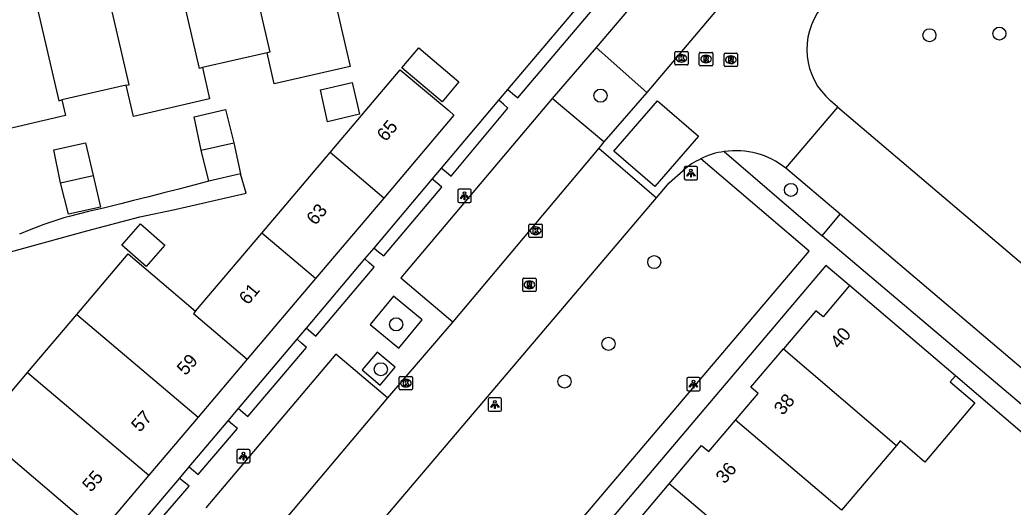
# Model space of a CAD drawing. Extents: x 156414 to 157775, y 382335 to 383765.
# Drawn here: x 157170.9 to 157245.3, y 382959.4 to 382995.8 of the extents above; entities that cross this region are included whole.
import ezdxf

# ---------------------------------------------------------------- set-up
doc = ezdxf.new("R2010")
doc.units = 0
for name, color, linetype in [('IMGEO_Boom', 7, 'Continuous'), ('IMGEO_Haag', 7, 'Continuous'), ('IMGEO_Kolk', 7, 'Continuous'), ('IMGEO_Lichtpunt', 7, 'Continuous'), ('IMGEO_Pand', 7, 'Continuous'), ('IMGEO_Pand_nummerreeks', 7, 'Continuous'), ('IMGEO_Parkeervlak_open', 7, 'Continuous'), ('IMGEO_Rijbaan_lokaal_gesloten', 7, 'Continuous'), ('IMGEO_Rijbaan_lokaal_open', 7, 'Continuous'), ('IMGEO_Rioolput', 7, 'Continuous'), ('IMGEO_Voetpad_open', 7, 'Continuous')]:
    doc.layers.add(name, color=color, linetype=linetype)

msp = doc.modelspace()

# ---------------------------------------------------------------- linework, layer by layer
at = {"layer": 'IMGEO_Boom'}
for centre in [(157239.005, 382994.698), (157244.239, 382994.82), (157214.388, 382990.179), (157228.641, 382983.126), (157218.409, 382977.727), (157199.091, 382973.07), (157214.986, 382971.614), (157197.943, 382969.708), (157211.693, 382968.792)]:
    msp.add_circle(centre, 0.489, dxfattribs=at)
at = {"layer": 'IMGEO_Haag'}
for points in [[(157207.456, 382990.629), (157226.916, 383013.616), (157212.019, 383010.247)], [(157202.497, 382984.763), (157206.782, 382989.832)], [(157197.437, 382978.776), (157201.797, 382983.934)], [(157192.375, 382972.787), (157196.748, 382977.961)], [(157187.287, 382966.768), (157191.67, 382971.953)], [(157183.604, 382962.411), (157186.522, 382965.863)], [(157179.937, 382958.073), (157182.873, 382961.546)]]:
    msp.add_lwpolyline(points, dxfattribs=at)
at = {"layer": 'IMGEO_Kolk'}
for p, q in [((157219.944, 382992.549), (157219.944, 382993.401)), ((157220.019, 382993.475), (157220.871, 382993.475)), ((157220.945, 382993.401), (157220.945, 382992.549)), ((157220.455, 382992.695), (157220.43, 382992.695)), ((157220.432, 382993.255), (157220.457, 382993.255)), ((157220.871, 382992.475), (157220.019, 382992.475)), ((157209.031, 382979.647), (157209.031, 382980.499)), ((157209.106, 382980.573), (157209.958, 382980.573)), ((157209.519, 382980.353), (157209.544, 382980.353)), ((157210.032, 382980.499), (157210.032, 382979.647)), ((157209.958, 382979.573), (157209.106, 382979.573)), ((157209.542, 382979.793), (157209.517, 382979.793)), ((157199.317, 382968.245), (157199.317, 382969.097)), ((157199.392, 382969.171), (157200.244, 382969.171)), ((157199.805, 382968.951), (157199.83, 382968.951)), ((157200.318, 382969.097), (157200.318, 382968.245)), ((157200.244, 382968.171), (157199.392, 382968.171)), ((157199.828, 382968.391), (157199.803, 382968.391))]:
    msp.add_line(p, q, dxfattribs=at)
for points in [[(157219.944, 382992.549), (157219.944, 382993.401)], [(157220.019, 382993.475), (157220.871, 382993.475)], [(157220.945, 382993.401), (157220.945, 382992.549)], [(157220.265, 382993.175), (157220.388, 382993.175), (157220.388, 382993.024), (157220.518, 382993.175), (157220.682, 382993.175), (157220.536, 382993.024), (157220.689, 382992.775), (157220.537, 382992.775), (157220.452, 382992.939), (157220.388, 382992.872), (157220.388, 382992.775), (157220.265, 382992.775), (157220.265, 382993.175)], [(157220.871, 382992.475), (157220.019, 382992.475)], [(157209.031, 382979.647), (157209.031, 382980.499)], [(157209.106, 382980.573), (157209.958, 382980.573)], [(157209.352, 382980.273), (157209.475, 382980.273), (157209.475, 382980.122), (157209.605, 382980.273), (157209.769, 382980.273), (157209.623, 382980.122), (157209.776, 382979.873), (157209.624, 382979.873), (157209.539, 382980.037), (157209.475, 382979.97), (157209.475, 382979.873), (157209.352, 382979.873), (157209.352, 382980.273)], [(157210.032, 382980.499), (157210.032, 382979.647)], [(157209.958, 382979.573), (157209.106, 382979.573)], [(157199.317, 382968.245), (157199.317, 382969.097)], [(157199.392, 382969.171), (157200.244, 382969.171)], [(157199.638, 382968.871), (157199.761, 382968.871), (157199.761, 382968.72), (157199.891, 382968.871), (157200.055, 382968.871), (157199.909, 382968.72), (157200.062, 382968.471), (157199.91, 382968.471), (157199.825, 382968.635), (157199.761, 382968.568), (157199.761, 382968.471), (157199.638, 382968.471), (157199.638, 382968.871)], [(157200.318, 382969.097), (157200.318, 382968.245)], [(157200.244, 382968.171), (157199.392, 382968.171)]]:
    msp.add_lwpolyline(points, dxfattribs=at)
for centre, start, end in [((157220.021, 382993.399), 91.55205, 178.44795), ((157220.021, 382993.399), 91.55205, 178.44795), ((157220.869, 382993.399), 1.55205, 88.44795), ((157220.869, 382993.399), 1.55205, 88.44795), ((157220.021, 382992.551), 181.55205, 268.44795), ((157220.021, 382992.551), 181.55205, 268.44795), ((157220.869, 382992.551), 271.55205, 358.44795), ((157220.869, 382992.551), 271.55205, 358.44795), ((157209.108, 382980.497), 91.55205, 178.44795), ((157209.108, 382980.497), 91.55205, 178.44795), ((157209.956, 382980.497), 1.55205, 88.44795), ((157209.956, 382980.497), 1.55205, 88.44795), ((157209.108, 382979.649), 181.55205, 268.44795), ((157209.108, 382979.649), 181.55205, 268.44795), ((157209.956, 382979.649), 271.55205, 358.44795), ((157209.956, 382979.649), 271.55205, 358.44795), ((157199.394, 382969.095), 91.55205, 178.44795), ((157199.394, 382969.095), 91.55205, 178.44795), ((157200.242, 382969.095), 1.55205, 88.44795), ((157200.242, 382969.095), 1.55205, 88.44795), ((157199.394, 382968.247), 181.55205, 268.44795), ((157199.394, 382968.247), 181.55205, 268.44795), ((157200.242, 382968.247), 271.55205, 358.44795), ((157200.242, 382968.247), 271.55205, 358.44795)]:
    msp.add_arc(centre, 0.0765, start, end, dxfattribs=at)
for centre, major_axis, ratio, start_param, end_param in [((157220.431, 382992.975), (-0.387, 0.002), 0.722429, 4.712389, 7.853982), ((157220.456, 382992.975), (-0.39, 0.002), 0.717154, 1.570796, 4.712389), ((157209.518, 382980.073), (-0.387, 0.002), 0.722429, 4.712389, 7.853982), ((157209.543, 382980.073), (-0.39, 0.002), 0.717154, 1.570796, 4.712389), ((157199.804, 382968.671), (-0.387, 0.002), 0.722429, 4.712389, 7.853982), ((157199.829, 382968.671), (-0.39, 0.002), 0.717154, 1.570796, 4.712389)]:
    msp.add_ellipse(centre, major_axis=major_axis, ratio=ratio, start_param=start_param, end_param=end_param, dxfattribs=at)
at = {"layer": 'IMGEO_Lichtpunt'}
for p, q in [((157220.659, 382984.778), (157220.659, 382983.971)), ((157220.659, 382984.778), (157220.659, 382983.971)), ((157221.561, 382984.873), (157220.753, 382984.873)), ((157221.561, 382984.873), (157220.753, 382984.873)), ((157221.655, 382983.971), (157221.655, 382984.778)), ((157221.655, 382983.971), (157221.655, 382984.778)), ((157220.753, 382983.877), (157221.561, 382983.877)), ((157220.753, 382983.877), (157221.561, 382983.877)), ((157203.712, 382983.095), (157203.712, 382982.288)), ((157203.712, 382983.095), (157203.712, 382982.288)), ((157204.614, 382983.19), (157203.806, 382983.19)), ((157204.614, 382983.19), (157203.806, 382983.19)), ((157204.708, 382982.288), (157204.708, 382983.095)), ((157204.708, 382982.288), (157204.708, 382983.095)), ((157203.806, 382982.194), (157204.614, 382982.194)), ((157203.806, 382982.194), (157204.614, 382982.194)), ((157220.842, 382968.994), (157220.842, 382968.187)), ((157220.842, 382968.994), (157220.842, 382968.187)), ((157221.744, 382969.089), (157220.936, 382969.089)), ((157221.744, 382969.089), (157220.936, 382969.089)), ((157221.838, 382968.187), (157221.838, 382968.994)), ((157221.838, 382968.187), (157221.838, 382968.994)), ((157220.936, 382968.093), (157221.744, 382968.093)), ((157220.936, 382968.093), (157221.744, 382968.093)), ((157205.979, 382967.467), (157205.979, 382966.66)), ((157205.979, 382967.467), (157205.979, 382966.66)), ((157206.881, 382967.562), (157206.073, 382967.562)), ((157206.881, 382967.562), (157206.073, 382967.562)), ((157206.975, 382966.66), (157206.975, 382967.467)), ((157206.975, 382966.66), (157206.975, 382967.467)), ((157206.073, 382966.566), (157206.881, 382966.566)), ((157206.073, 382966.566), (157206.881, 382966.566)), ((157187.158, 382963.616), (157187.158, 382962.809)), ((157187.158, 382963.616), (157187.158, 382962.809)), ((157188.06, 382963.711), (157187.252, 382963.711)), ((157188.06, 382963.711), (157187.252, 382963.711)), ((157188.154, 382962.809), (157188.154, 382963.616)), ((157188.154, 382962.809), (157188.154, 382963.616)), ((157187.252, 382962.715), (157188.06, 382962.715)), ((157187.252, 382962.715), (157188.06, 382962.715))]:
    msp.add_line(p, q, dxfattribs=at)
for points in [[(157221.033, 382984.442), (157221.072, 382984.414), (157220.884, 382984.152), (157220.846, 382984.179), (157221.033, 382984.442)], [(157221.135, 382984.394), (157221.182, 382984.394), (157221.182, 382984.072), (157221.135, 382984.072), (157221.135, 382984.394)], [(157221.245, 382984.414), (157221.283, 382984.441), (157221.47, 382984.179), (157221.431, 382984.151), (157221.245, 382984.414)], [(157204.086, 382982.759), (157204.125, 382982.731), (157203.937, 382982.469), (157203.899, 382982.496), (157204.086, 382982.759)], [(157204.188, 382982.711), (157204.235, 382982.711), (157204.235, 382982.389), (157204.188, 382982.389), (157204.188, 382982.711)], [(157204.298, 382982.731), (157204.336, 382982.758), (157204.523, 382982.496), (157204.484, 382982.468), (157204.298, 382982.731)], [(157221.216, 382968.658), (157221.255, 382968.63), (157221.067, 382968.368), (157221.029, 382968.395), (157221.216, 382968.658)], [(157221.318, 382968.61), (157221.365, 382968.61), (157221.365, 382968.288), (157221.318, 382968.288), (157221.318, 382968.61)], [(157221.428, 382968.63), (157221.466, 382968.657), (157221.653, 382968.395), (157221.614, 382968.367), (157221.428, 382968.63)], [(157206.353, 382967.131), (157206.392, 382967.103), (157206.204, 382966.841), (157206.166, 382966.868), (157206.353, 382967.131)], [(157206.455, 382967.083), (157206.502, 382967.083), (157206.502, 382966.761), (157206.455, 382966.761), (157206.455, 382967.083)], [(157206.565, 382967.103), (157206.603, 382967.13), (157206.79, 382966.868), (157206.751, 382966.84), (157206.565, 382967.103)], [(157187.532, 382963.28), (157187.571, 382963.252), (157187.383, 382962.99), (157187.345, 382963.017), (157187.532, 382963.28)], [(157187.634, 382963.232), (157187.681, 382963.232), (157187.681, 382962.91), (157187.634, 382962.91), (157187.634, 382963.232)], [(157187.744, 382963.252), (157187.782, 382963.279), (157187.969, 382963.017), (157187.93, 382962.989), (157187.744, 382963.252)]]:
    msp.add_lwpolyline(points, dxfattribs=at)
for centre in [(157221.158, 382984.576), (157204.211, 382982.893), (157221.341, 382968.792), (157206.478, 382967.265), (157187.657, 382963.414)]:
    msp.add_circle(centre, 0.0994, dxfattribs=at)
for centre, start, end in [((157220.753, 382984.778), 90, 180), ((157220.753, 382984.778), 90, 180), ((157221.561, 382984.778), 0, 90), ((157221.561, 382984.778), 0, 90), ((157220.753, 382983.971), 180, 270), ((157220.753, 382983.971), 180, 270), ((157221.561, 382983.971), 270, 0), ((157221.561, 382983.971), 270, 360), ((157203.806, 382983.095), 90, 180), ((157203.806, 382983.095), 90, 180), ((157204.614, 382983.095), 0, 90), ((157204.614, 382983.095), 0, 90), ((157203.806, 382982.288), 180, 270), ((157203.806, 382982.288), 180, 270), ((157204.614, 382982.288), 270, 0), ((157204.614, 382982.288), 270, 360), ((157220.936, 382968.994), 90, 180), ((157220.936, 382968.994), 90, 180), ((157221.744, 382968.994), 0, 90), ((157221.744, 382968.994), 0, 90), ((157220.936, 382968.187), 180, 270), ((157220.936, 382968.187), 180, 270), ((157221.744, 382968.187), 270, 0), ((157221.744, 382968.187), 270, 360), ((157206.073, 382967.467), 90, 180), ((157206.073, 382967.467), 90, 180), ((157206.881, 382967.467), 0, 90), ((157206.881, 382967.467), 0, 90), ((157206.073, 382966.66), 180, 270), ((157206.073, 382966.66), 180, 270), ((157206.881, 382966.66), 270, 0), ((157206.881, 382966.66), 270, 360), ((157187.252, 382963.616), 90, 180), ((157187.252, 382963.616), 90, 180), ((157188.06, 382963.616), 0, 90), ((157188.06, 382963.616), 0, 90), ((157187.252, 382962.809), 180, 270), ((157187.252, 382962.809), 180, 270), ((157188.06, 382962.809), 270, 0), ((157188.06, 382962.809), 270, 360)]:
    msp.add_arc(centre, 0.0946, start, end, dxfattribs=at)
at = {"layer": 'IMGEO_Pand'}
for points in [[(157187.491, 383002.684), (157189.629, 382993.428), (157189.432, 382993.39)], [(157184.588, 382992.275), (157184.367, 382992.213), (157182.229, 383001.472)], [(157178.894, 382990.971), (157179.106, 382990.997), (157176.968, 383000.254)], [(157171.706, 382999.042), (157173.844, 382989.782), (157174.061, 382989.855)], [(157194.211, 382998.623), (157195.656, 382992.366), (157189.966, 382991.061), (157189.432, 382993.39)], [(157189.432, 382993.39), (157184.588, 382992.275)], [(157203.794, 382991.213), (157202.535, 382989.723), (157199.526, 382992.266), (157200.785, 382993.756), (157203.794, 382991.213)], [(157184.588, 382992.275), (157185.128, 382989.936), (157179.436, 382988.623), (157178.894, 382990.971)], [(157194.151, 382985.927), (157199.403, 382992.121), (157203.026, 382989.06), (157203.415, 382988.731), (157198.167, 382982.522)], [(157196.337, 382988.795), (157193.965, 382988.224), (157193.436, 382990.623), (157195.799, 382991.151), (157196.337, 382988.795)], [(157178.894, 382990.971), (157174.061, 382989.855)], [(157174.061, 382989.855), (157174.331, 382988.686), (157169.092, 382987.465), (157169.362, 382986.296), (157169.121, 382986.24)], [(157184.498, 382986.094), (157183.978, 382988.596), (157186.325, 382989.149), (157186.934, 382986.657)], [(157173.979, 382983.646), (157173.464, 382986.12), (157175.837, 382986.66), (157176.415, 382984.209)], [(157184.498, 382986.094), (157186.934, 382986.657)], [(157186.934, 382986.657), (157187.433, 382984.329)], [(157185.064, 382983.777), (157184.498, 382986.094)], [(157189.041, 382979.902), (157194.151, 382985.927)], [(157198.167, 382982.522), (157194.151, 382985.927)], [(157176.415, 382984.209), (157176.952, 382981.847), (157174.574, 382981.324), (157173.979, 382983.646)], [(157173.979, 382983.646), (157176.415, 382984.209)], [(157187.433, 382984.329), (157185.064, 382983.777)], [(157198.167, 382982.522), (157193.058, 382976.496)], [(157181.767, 382978.991), (157180.377, 382977.395), (157178.556, 382978.982), (157179.946, 382980.578), (157181.767, 382978.991)], [(157184.082, 382974.054), (157189.041, 382979.902)], [(157193.058, 382976.496), (157189.041, 382979.902)], [(157175.19, 382973.815), (157179.023, 382978.34), (157184.082, 382974.054)], [(157193.058, 382976.496), (157187.95, 382970.47)], [(157233.034, 382975.965), (157231.053, 382973.633), (157230.509, 382974.075), (157228.075, 382971.225)], [(157240.95, 382969.219), (157233.034, 382975.965)], [(157184.082, 382974.054), (157183.93, 382973.878), (157187.95, 382970.47)], [(157171.505, 382969.466), (157175.19, 382973.815)], [(157175.19, 382973.815), (157184.264, 382966.123)], [(157224.496, 382965.908), (157226.189, 382967.9), (157225.64, 382968.374), (157228.075, 382971.225)], [(157228.075, 382971.225), (157236.536, 382964.014)], [(157187.95, 382970.47), (157184.264, 382966.123)], [(157167.82, 382965.117), (157171.505, 382969.466)], [(157171.505, 382969.466), (157180.578, 382961.775)], [(157240.95, 382969.219), (157240.56, 382968.759), (157242.413, 382967.187), (157238.667, 382962.77), (157236.814, 382964.342), (157236.536, 382964.014)], [(157184.264, 382966.123), (157180.578, 382961.775)], [(157219.537, 382961.149), (157221.953, 382963.995), (157222.505, 382963.567), (157224.496, 382965.908)], [(157232.417, 382959.158), (157224.496, 382965.908)], [(157167.82, 382965.117), (157176.892, 382957.427)], [(157236.536, 382964.014), (157232.417, 382959.158)], [(157180.578, 382961.775), (157176.892, 382957.427)], [(157215.675, 382955.501), (157217.648, 382957.826), (157217.12, 382958.302), (157219.537, 382961.149)], [(157229.802, 382952.4), (157219.537, 382961.149)]]:
    msp.add_lwpolyline(points, dxfattribs=at)
at = {"layer": 'IMGEO_Parkeervlak_open'}
for points in [[(157214.057, 382993.775), (157217.842, 382990.417)], [(157214.631, 382986.715), (157210.776, 382989.964)], [(157230.979, 382979.692), (157232.329, 382981.301)]]:
    msp.add_lwpolyline(points, dxfattribs=at)
at = {"layer": 'IMGEO_Rijbaan_lokaal_gesloten'}
for points in [[(157226.639, 383000.814), (157217.842, 382990.417)], [(157217.842, 382990.417), (157214.631, 382986.715)], [(157232.141, 382989.329), (157231.605, 382989.784)], [(157228.251, 382984.753), (157232.141, 382989.329)], [(157214.631, 382986.715), (157214.249, 382986.26)], [(157214.249, 382986.26), (157203.328, 382973.263)], [(157214.249, 382986.26), (157218.582, 382982.546)], [(157218.582, 382982.546), (157219.52, 382983.651), (157220.583, 382984.571)], [(157181.755, 382939.179), (157218.582, 382982.546)], [(157203.328, 382973.263), (157198.454, 382967.567)], [(157198.454, 382967.567), (157188.709, 382956.018)]]:
    msp.add_lwpolyline(points, dxfattribs=at)
for centre, radius, start, end in [((157234.923, 382993.648), 5.093, 142.18735, 229.35236), ((157224.106, 382981.474), 4.54, 95.76726, 119.04527), ((157224.547, 382980.154), 5.905, 51.14704, 98.73296), ((157223.518, 382981.565), 4.202, 112.62379, 134.31414)]:
    msp.add_arc(centre, radius, start, end, dxfattribs=at)
at = {"layer": 'IMGEO_Rijbaan_lokaal_open'}
for points in [[(157218.457, 382983.375), (157215.392, 382986.014), (157218.649, 382989.796), (157221.714, 382987.157), (157218.457, 382983.375)], [(157232.141, 382989.329), (157253.632, 382971.076)], [(157232.329, 382981.301), (157228.251, 382984.753)], [(157249.833, 382966.457), (157232.329, 382981.301)]]:
    msp.add_lwpolyline(points, dxfattribs=at)
at = {"layer": 'IMGEO_Rioolput'}
for p, q in [((157221.783, 382992.492), (157221.783, 382993.344)), ((157221.858, 382993.418), (157222.71, 382993.418)), ((157222.784, 382993.344), (157222.784, 382992.492)), ((157223.641, 382992.441), (157223.641, 382993.293)), ((157223.716, 382993.367), (157224.568, 382993.367)), ((157224.642, 382993.293), (157224.642, 382992.441)), ((157222.294, 382992.638), (157222.269, 382992.638)), ((157222.271, 382993.198), (157222.296, 382993.198)), ((157224.152, 382992.587), (157224.127, 382992.587)), ((157224.129, 382993.147), (157224.154, 382993.147)), ((157222.71, 382992.418), (157221.858, 382992.418)), ((157224.568, 382992.367), (157223.716, 382992.367)), ((157208.561, 382975.604), (157208.561, 382976.456)), ((157208.636, 382976.53), (157209.488, 382976.53)), ((157209.049, 382976.31), (157209.074, 382976.31)), ((157209.562, 382976.456), (157209.562, 382975.604)), ((157209.488, 382975.53), (157208.636, 382975.53)), ((157209.072, 382975.75), (157209.047, 382975.75))]:
    msp.add_line(p, q, dxfattribs=at)
for points in [[(157221.783, 382992.492), (157221.783, 382993.344)], [(157221.858, 382993.418), (157222.71, 382993.418)], [(157222.784, 382993.344), (157222.784, 382992.492)], [(157223.641, 382992.441), (157223.641, 382993.293)], [(157223.716, 382993.367), (157224.568, 382993.367)], [(157224.642, 382993.293), (157224.642, 382992.441)], [(157222.372, 382993.116), (157222.12, 382993.118), (157222.12, 382992.718)], [(157222.12, 382992.718), (157222.244, 382992.718), (157222.244, 382992.88), (157222.255, 382992.88)], [(157222.298, 382993.037), (157222.244, 382993.037), (157222.244, 382992.956)], [(157222.244, 382992.956), (157222.296, 382992.956)], [(157222.302, 382992.851), (157222.373, 382992.718), (157222.513, 382992.718), (157222.448, 382992.844)], [(157224.23, 382993.065), (157223.978, 382993.067), (157223.978, 382992.667)], [(157223.978, 382992.667), (157224.102, 382992.667), (157224.102, 382992.829), (157224.113, 382992.829)], [(157224.156, 382992.986), (157224.102, 382992.986), (157224.102, 382992.905)], [(157224.102, 382992.905), (157224.154, 382992.905)], [(157224.16, 382992.8), (157224.231, 382992.667), (157224.371, 382992.667), (157224.306, 382992.793)], [(157222.71, 382992.418), (157221.858, 382992.418)], [(157224.568, 382992.367), (157223.716, 382992.367)], [(157208.561, 382975.604), (157208.561, 382976.456)], [(157208.636, 382976.53), (157209.488, 382976.53)], [(157209.15, 382976.228), (157208.898, 382976.23), (157208.898, 382975.83)], [(157209.562, 382976.456), (157209.562, 382975.604)], [(157209.488, 382975.53), (157208.636, 382975.53)], [(157208.898, 382975.83), (157209.022, 382975.83), (157209.022, 382975.992), (157209.033, 382975.992)], [(157209.076, 382976.149), (157209.022, 382976.149), (157209.022, 382976.068)], [(157209.022, 382976.068), (157209.074, 382976.068)], [(157209.08, 382975.963), (157209.151, 382975.83), (157209.291, 382975.83), (157209.226, 382975.956)]]:
    msp.add_lwpolyline(points, dxfattribs=at)
for centre, radius, start, end in [((157221.86, 382993.342), 0.0765, 91.55205, 178.44795), ((157221.86, 382993.342), 0.0765, 91.55205, 178.44795), ((157222.708, 382993.342), 0.0765, 1.55205, 88.44795), ((157222.708, 382993.342), 0.0765, 1.55205, 88.44795), ((157223.718, 382993.291), 0.0765, 91.55205, 178.44795), ((157223.718, 382993.291), 0.0765, 91.55205, 178.44795), ((157224.566, 382993.291), 0.0765, 1.55205, 88.44795), ((157224.566, 382993.291), 0.0765, 1.55205, 88.44795), ((157222.254, 382992.827), 0.0533, 26.02933, 88.69889), ((157222.28, 382993.145), 0.19, 274.7715, 282.96867), ((157222.304, 382992.941), 0.0964, 77.00612, 93.18647), ((157222.318, 382992.998), 0.0378, 276.66336, 79.67722), ((157222.371, 382993.006), 0.109, 350.36119, 89.41601), ((157222.369, 382993.006), 0.112, 277.58423, 350.98172), ((157222.353, 382992.791), 0.108, 29.51342, 73.79051), ((157224.112, 382992.776), 0.0533, 26.02933, 88.69889), ((157224.138, 382993.094), 0.19, 274.7715, 282.96867), ((157224.162, 382992.89), 0.0964, 77.00612, 93.18647), ((157224.176, 382992.947), 0.0378, 276.66336, 79.67722), ((157224.229, 382992.955), 0.109, 350.36119, 89.41601), ((157224.227, 382992.955), 0.112, 277.58423, 350.98172), ((157224.211, 382992.74), 0.108, 29.51342, 73.79051), ((157221.86, 382992.494), 0.0765, 181.55205, 268.44795), ((157221.86, 382992.494), 0.0765, 181.55205, 268.44795), ((157222.708, 382992.494), 0.0765, 271.55205, 358.44795), ((157222.708, 382992.494), 0.0765, 271.55205, 358.44795), ((157223.718, 382992.443), 0.0765, 181.55205, 268.44795), ((157223.718, 382992.443), 0.0765, 181.55205, 268.44795), ((157224.566, 382992.443), 0.0765, 271.55205, 358.44795), ((157224.566, 382992.443), 0.0765, 271.55205, 358.44795), ((157208.638, 382976.454), 0.0765, 91.55205, 178.44795), ((157208.638, 382976.454), 0.0765, 91.55205, 178.44795), ((157209.149, 382976.118), 0.109, 350.36119, 89.41601), ((157209.486, 382976.454), 0.0765, 1.55205, 88.44795), ((157209.486, 382976.454), 0.0765, 1.55205, 88.44795), ((157208.638, 382975.606), 0.0765, 181.55205, 268.44795), ((157208.638, 382975.606), 0.0765, 181.55205, 268.44795), ((157209.032, 382975.939), 0.0533, 26.02933, 88.69889), ((157209.058, 382976.257), 0.19, 274.7715, 282.96867), ((157209.082, 382976.053), 0.0964, 77.00612, 93.18647), ((157209.096, 382976.11), 0.0378, 276.66336, 79.67722), ((157209.147, 382976.118), 0.112, 277.58423, 350.98172), ((157209.131, 382975.903), 0.108, 29.51342, 73.79051), ((157209.486, 382975.606), 0.0765, 271.55205, 358.44795), ((157209.486, 382975.606), 0.0765, 271.55205, 358.44795)]:
    msp.add_arc(centre, radius, start, end, dxfattribs=at)
for centre, major_axis, ratio, start_param, end_param in [((157222.27, 382992.918), (-0.387, 0.002), 0.722429, 4.712389, 7.853982), ((157222.295, 382992.918), (-0.39, 0.002), 0.717154, 1.570796, 4.712389), ((157224.128, 382992.867), (-0.387, 0.002), 0.722429, 4.712389, 7.853982), ((157224.153, 382992.867), (-0.39, 0.002), 0.717154, 1.570796, 4.712389), ((157209.048, 382976.03), (-0.387, 0.002), 0.722429, 4.712389, 7.853982), ((157209.073, 382976.03), (-0.39, 0.002), 0.717154, 1.570796, 4.712389)]:
    msp.add_ellipse(centre, major_axis=major_axis, ratio=ratio, start_param=start_param, end_param=end_param, dxfattribs=at)
at = {"layer": 'IMGEO_Voetpad_open'}
for points in [[(157207.456, 382990.629), (157207.811, 382990.345), (157208.209, 382990.027), (157226.287, 383011.352), (157227.576, 383012.965)], [(157226.851, 383008.84), (157214.057, 382993.775)], [(157214.057, 382993.775), (157210.776, 382989.964)], [(157206.782, 382989.832), (157207.456, 382990.629)], [(157210.776, 382989.964), (157199.439, 382976.558), (157203.328, 382973.263)], [(157202.497, 382984.763), (157202.842, 382984.476), (157203.221, 382984.16), (157207.459, 382989.243), (157207.125, 382989.534), (157206.782, 382989.832)], [(157223.65, 382985.991), (157230.979, 382979.692)], [(157190.546, 382932.065), (157205.003, 382949.122), (157229.996, 382978.542), (157221.902, 382985.443)], [(157201.797, 382983.934), (157202.497, 382984.763)], [(157158.069, 382967.591), (157164.513, 382975.805), (157167.401, 382977.22), (157170.236, 382978.49), (157175.934, 382980.061), (157179.91, 382981.11), (157182.523, 382981.662), (157187.855, 382982.889), (157187.433, 382984.329)], [(157185.064, 382983.777), (157183.941, 382983.482), (157182.817, 382983.189), (157181.693, 382982.897), (157180.568, 382982.609), (157179.442, 382982.324), (157178.474, 382982.085), (157177.186, 382981.772), (157176.057, 382981.5), (157174.619, 382981.147), (157174.228, 382981.047), (157172.712, 382980.541), (157171.632, 382980.11), (157170.897, 382979.815)], [(157197.437, 382978.776), (157197.781, 382978.498), (157198.17, 382978.183), (157202.517, 382983.325), (157202.139, 382983.645), (157201.797, 382983.934)], [(157249.833, 382966.457), (157248.481, 382964.871), (157230.979, 382979.692)], [(157196.748, 382977.961), (157197.437, 382978.776)], [(157192.375, 382972.787), (157192.708, 382972.505), (157193.089, 382972.183), (157197.455, 382977.344), (157197.081, 382977.671), (157196.748, 382977.961)], [(157233.034, 382975.965), (157231.26, 382977.47), (157192.966, 382932.275), (157194.701, 382930.792)], [(157201.046, 382973.406), (157198.889, 382975.186), (157197.142, 382973.069), (157199.299, 382971.289), (157201.046, 382973.406)], [(157191.67, 382971.953), (157192.375, 382972.787)], [(157187.287, 382966.768), (157187.614, 382966.489), (157187.981, 382966.176), (157192.386, 382971.343), (157192.001, 382971.671), (157191.67, 382971.953)], [(157199.017, 382969.865), (157197.659, 382970.993), (157196.547, 382969.654), (157197.905, 382968.526), (157199.017, 382969.865)], [(157198.454, 382967.567), (157194.572, 382970.84), (157184.851, 382959.347)], [(157248.016, 382963.182), (157240.95, 382969.219)], [(157186.522, 382965.863), (157187.287, 382966.768)], [(157183.604, 382962.411), (157183.927, 382962.133), (157184.266, 382961.841), (157187.214, 382965.267), (157186.847, 382965.583), (157186.522, 382965.863)], [(157182.873, 382961.546), (157183.604, 382962.411)], [(157179.937, 382958.073), (157180.257, 382957.799), (157180.615, 382957.492), (157183.592, 382960.965), (157183.203, 382961.279), (157182.873, 382961.546)]]:
    msp.add_lwpolyline(points, dxfattribs=at)

# ---------------------------------------------------------------- texts
at = {"layer": 'IMGEO_Pand_nummerreeks'}
for s, rotation, p in [('65', 50.466, (157198.323, 382986.682)), ('63', 50.07209, (157193.045, 382980.424)), ('61', 50.51393, (157188.003, 382974.467)), ('40', 49.65252, (157232.244, 382971.173)), ('59', 48.26577, (157183.324, 382969.184)), ('38', 49.6296, (157228.031, 382966.207)), ('57', 48.31042, (157179.909, 382964.947)), ('55', 48.58487, (157176.246, 382960.465)), ('36', 49.6296, (157223.675, 382961.084))]:
    msp.add_text(s, height=1, rotation=rotation, dxfattribs=at).set_placement(p)

doc.saveas('drawing.dxf')
